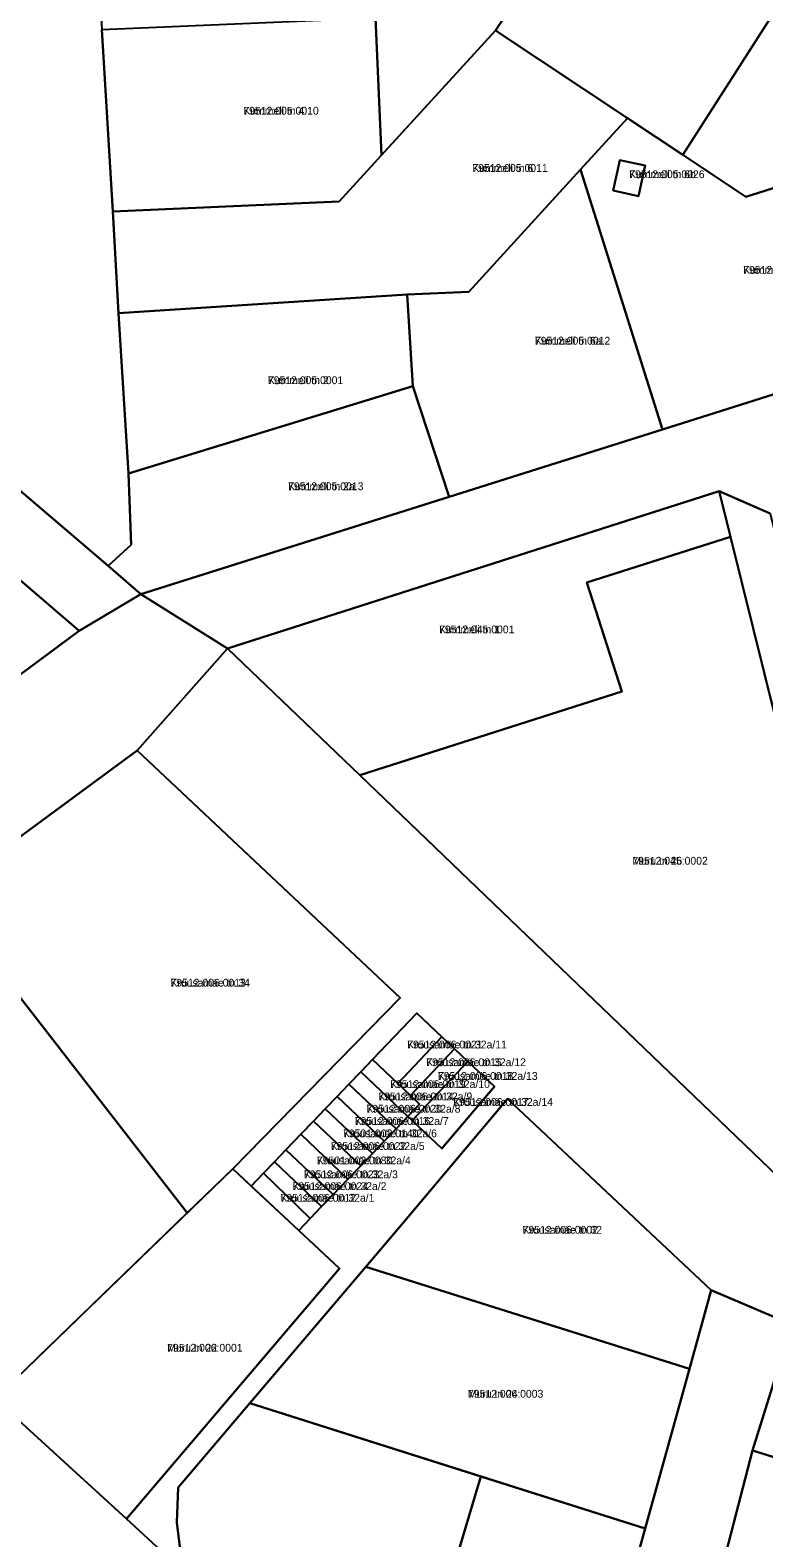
# Model space of a CAD drawing. Extents: x 643847 to 663718, y 6468443 to 6482775.
# Drawn here: x 658711.8 to 658853, y 6476385.2 to 6476675.1 of the extents above; entities that cross this region are included whole.
import ezdxf

# ---------------------------------------------------------------- set-up
doc = ezdxf.new("R2010")
doc.units = 0
for name, color, linetype in [('L_AADRESS', 7, 'Continuous'), ('PIIR', 7, 'Continuous'), ('TUNNUS', 7, 'Continuous')]:
    doc.layers.add(name, color=color, linetype=linetype)

msp = doc.modelspace()

# ---------------------------------------------------------------- linework, layer by layer
at = {"layer": 'PIIR'}
for points in [[(658532.6, 6476880.67), (658718.12, 6476799.39), (658721.35, 6476745.13), (658723.62, 6476710.13), (658725.62, 6476675.2), (658727.78, 6476640.22), (658728.87, 6476620.68), (658730.74, 6476589.83), (658731.25, 6476576.17), (658726.85, 6476572.08), (658612.78, 6476669.39)], [(658612.78, 6476669.39), (658726.85, 6476572.08), (658733.12, 6476566.67), (658721.3, 6476559.62), (658677.97, 6476596.7)], [(658854.21, 6476582.2), (658844.41, 6476586.44), (658749.83, 6476556.22), (658733.12, 6476566.67), (658792.48, 6476585.39), (658833.49, 6476598.35), (658878.92, 6476612.69)], [(658680.25, 6476529.23), (658721.3, 6476559.62), (658733.12, 6476566.63), (658749.83, 6476556.22), (658732.44, 6476536.62), (658694.61, 6476508.81)], [(658858.37, 6476426.24), (658842.86, 6476432.82), (658803.7, 6476469.64), (658783.61, 6476445.75), (658776.42, 6476437.3), (658754.1, 6476411.09), (658740.32, 6476394.9), (658740.05, 6476388.17), (658741.2, 6476378.87), (658730.39, 6476388.84), (658771.38, 6476436.99), (658763.51, 6476444.33), (658765.72, 6476446.63), (658767.88, 6476448.89), (658770.15, 6476451.25), (658772.98, 6476454.2), (658775.43, 6476456.75), (658777.7, 6476459.12), (658779.97, 6476461.49), (658782.24, 6476463.86), (658784.51, 6476466.22), (658785.32, 6476465.47), (658791.02, 6476460.07), (658801.18, 6476472), (658796.06, 6476476.83), (658793.51, 6476479.22), (658791.03, 6476481.55), (658786.23, 6476486.07), (658777.7, 6476477.18), (658775.43, 6476474.81), (658773.15, 6476472.45), (658770.89, 6476470.07), (658768.62, 6476467.71), (658766.34, 6476465.35), (658763.91, 6476462.8), (658761.03, 6476459.8), (658758.86, 6476457.53), (658756.76, 6476455.35), (658754.37, 6476452.86), (658750.81, 6476456.18), (658783.06, 6476489.05), (658732.44, 6476536.62), (658749.83, 6476556.22), (658775.26, 6476531.83), (658858.97, 6476451.58)], [(658816.24, 6476336.84), (658830.16, 6476387.01), (658838.68, 6476417.73), (658842.86, 6476432.82), (658858.37, 6476426.24), (658850.83, 6476401.99), (658845.3, 6476380.72)]]:
    msp.add_lwpolyline(points, dxfattribs=at)
for points in [[(658801.34, 6476675.01), (658779.45, 6476651.06), (658778.26, 6476677.5), (658776.7, 6476712.46), (658775.14, 6476747.43), (658809.24, 6476748.96), (658821.6, 6476729.61), (658822.61, 6476707.11)], [(658826.76, 6476658.17), (658801.34, 6476675.01), (658822.61, 6476707.11), (658861.86, 6476689.3), (658837.42, 6476651.12)], [(658867.52, 6476648.75), (658849.56, 6476643.08), (658837.42, 6476651.12), (658861.86, 6476689.3), (658903.19, 6476691.15), (658907.58, 6476661.4)], [(658778.26, 6476677.5), (658779.45, 6476651.06), (658771.3, 6476642.16), (658727.78, 6476640.22), (658725.62, 6476675.2)], [(658796.25, 6476624.79), (658784.39, 6476624.26), (658728.87, 6476620.68), (658727.78, 6476640.22), (658771.3, 6476642.16), (658779.45, 6476651.06), (658801.34, 6476675.01), (658826.76, 6476658.17), (658817.71, 6476648.28)], [(658878.92, 6476612.69), (658833.49, 6476598.35), (658817.71, 6476648.28), (658826.76, 6476658.17), (658837.42, 6476651.12), (658849.56, 6476643.08), (658867.52, 6476648.75)], [(658824.01, 6476644.25), (658828.89, 6476643.18), (658830.18, 6476649.05), (658825.3, 6476650.12)], [(658824.01, 6476644.25), (658825.3, 6476650.12), (658830.18, 6476649.05), (658828.89, 6476643.18)], [(658833.49, 6476598.35), (658792.48, 6476585.39), (658785.49, 6476606.68), (658784.39, 6476624.26), (658796.25, 6476624.79), (658817.71, 6476648.28)], [(658730.74, 6476589.83), (658728.87, 6476620.68), (658784.39, 6476624.26), (658785.49, 6476606.68)], [(658792.48, 6476585.39), (658733.12, 6476566.63), (658726.85, 6476572.08), (658731.25, 6476576.17), (658730.74, 6476589.83), (658785.49, 6476606.68)], [(658680.25, 6476529.23), (658642.64, 6476570.51), (658644.58, 6476571.94), (658671.6, 6476591.97), (658677.97, 6476596.7), (658721.3, 6476559.62)], [(658846.58, 6476577.71), (658818.96, 6476568.89), (658825.65, 6476547.93), (658775.26, 6476531.83), (658749.83, 6476556.22), (658844.41, 6476586.44)], [(658876.02, 6476467.74), (658869.7, 6476445.59), (658868.43, 6476441.15), (658858.97, 6476451.58), (658870.5, 6476481.37), (658846.58, 6476577.71), (658844.41, 6476586.44), (658854.21, 6476582.2), (658859.71, 6476560.08), (658877.06, 6476490.21), (658878.31, 6476471.13)], [(658870.5, 6476481.37), (658858.97, 6476451.58), (658775.26, 6476531.83), (658825.65, 6476547.93), (658818.96, 6476568.89), (658846.58, 6476577.71)], [(658783.06, 6476489.05), (658750.81, 6476456.18), (658742.03, 6476447.68), (658694.61, 6476508.81), (658732.44, 6476536.62)], [(658694.61, 6476508.81), (658742.03, 6476447.68), (658705.03, 6476411.91), (658730.39, 6476388.84), (658741.2, 6476378.87), (658702.22, 6476340.82), (658669.18, 6476300.94), (658645.14, 6476276.02), (658625.66, 6476259.03), (658630.47, 6476251.52), (658498.12, 6476144.59), (658431.65, 6476226.37), (658565.94, 6476328.23), (658522.88, 6476382.51)], [(658791.03, 6476481.55), (658782.56, 6476472.59), (658777.7, 6476477.18), (658786.23, 6476486.07)], [(658793.51, 6476479.22), (658785.02, 6476470.25), (658782.56, 6476472.59), (658791.03, 6476481.55)], [(658796.06, 6476476.83), (658785.32, 6476465.47), (658784.51, 6476466.22), (658786.78, 6476468.59), (658785.02, 6476470.25), (658793.51, 6476479.22)], [(658784.51, 6476466.22), (658782.24, 6476463.86), (658773.15, 6476472.45), (658775.43, 6476474.81)], [(658782.56, 6476472.59), (658785.02, 6476470.25), (658786.78, 6476468.59), (658784.51, 6476466.22), (658775.43, 6476474.81), (658777.7, 6476477.18)], [(658801.18, 6476472), (658791.02, 6476460.07), (658785.32, 6476465.47), (658796.06, 6476476.83)], [(658782.24, 6476463.86), (658779.97, 6476461.49), (658770.89, 6476470.07), (658773.15, 6476472.45)], [(658768.62, 6476467.71), (658770.89, 6476470.07), (658779.97, 6476461.49), (658777.7, 6476459.12)], [(658842.86, 6476432.82), (658838.68, 6476417.73), (658776.42, 6476437.3), (658783.61, 6476445.75), (658803.7, 6476469.64)], [(658766.34, 6476465.35), (658768.62, 6476467.71), (658777.7, 6476459.12), (658775.43, 6476456.75)], [(658775.43, 6476456.75), (658772.98, 6476454.2), (658763.91, 6476462.8), (658766.34, 6476465.35)], [(658761.03, 6476459.8), (658763.91, 6476462.8), (658772.98, 6476454.2), (658770.15, 6476451.25)], [(658758.86, 6476457.53), (658767.88, 6476448.89), (658765.72, 6476446.63), (658756.76, 6476455.35)], [(658761.03, 6476459.8), (658770.15, 6476451.25), (658767.88, 6476448.89), (658758.86, 6476457.53)], [(658730.39, 6476388.84), (658705.03, 6476411.91), (658750.81, 6476456.18), (658771.38, 6476436.99)], [(658765.72, 6476446.63), (658763.51, 6476444.33), (658754.37, 6476452.86), (658756.76, 6476455.35)], [(658830.16, 6476387.01), (658754.1, 6476411.09), (658776.42, 6476437.3), (658838.68, 6476417.73)], [(658887.98, 6476420.41), (658879.54, 6476393.07), (658850.83, 6476401.99), (658858.37, 6476426.24), (658862.04, 6476427.79)], [(658740.05, 6476388.17), (658740.32, 6476394.9), (658754.1, 6476411.09), (658798.52, 6476397.02), (658783.83, 6476347.63), (658771.4, 6476351.78), (658741.2, 6476378.87)], [(658850.83, 6476401.99), (658879.54, 6476393.07), (658878.48, 6476389.66), (658873.18, 6476372.46), (658845.3, 6476380.72)], [(658816.24, 6476336.84), (658783.83, 6476347.63), (658798.52, 6476397.02), (658830.16, 6476387.01)]]:
    msp.add_lwpolyline(points, close=True, dxfattribs=at)

# ---------------------------------------------------------------- texts
at = {"layer": 'L_AADRESS'}
for s, p in [('Kummeli tn 4', (658752.86, 6476658.86)), ('Kummeli tn 6', (658796.91, 6476647.85)), ('Kummeli tn 6b', (658827.09, 6476646.65)), ('Kummeli tn 12', (658849.02, 6476628.26)), ('Kummeli tn 6a', (658808.94, 6476614.64)), ('Kummeli tn 2', (658757.58, 6476607.04)), ('Kummeli tn 2a', (658761.46, 6476586.65)), ('Kummeli tn 1', (658790.51, 6476559.13)), ('Muru tn 26', (658827.71, 6476514.65)), ('Kruusamäe tn 34', (658738.84, 6476491.2)), ('Kruusamäe tn 32a/11', (658784.37, 6476479.31)), ('Kruusamäe tn 32a/12', (658788.04, 6476475.91)), ('Kruusamäe tn 32a/13', (658790.29, 6476473.27)), ('Kruusamäe tn 32a/10', (658781.11, 6476471.7)), ('Kruusamäe tn 32a/9', (658778.83, 6476469.33)), ('Kruusamäe tn 32a/14', (658793.25, 6476468.27)), ('Kruusamäe tn 32a/7', (658774.3, 6476464.6)), ('Kruusamäe tn 32a/8', (658776.56, 6476466.97)), ('Kruusamäe tn 32a/6', (658772.03, 6476462.23)), ('Kruusamäe tn 32a/5', (658769.67, 6476459.78)), ('Kruusamäe tn 32a/4', (658767, 6476457.03)), ('Kruusamäe tn 32a/3', (658764.52, 6476454.35)), ('Kruusamäe tn 32a/2', (658762.33, 6476452.08)), ('Kruusamäe tn 32a/1', (658760.01, 6476449.84)), ('Kruusamäe tn 32', (658806.58, 6476443.69)), ('Muru tn 22', (658738.21, 6476421.01)), ('Muru tn 24', (658796.07, 6476412.16))]:
    msp.add_text(s, height=1.5, dxfattribs=at).set_placement(p)
at = {"layer": 'TUNNUS'}
for s, p in [('79512:005:0010', (658752.86, 6476658.86)), ('79512:005:0011', (658796.91, 6476647.85)), ('79512:005:0026', (658827.09, 6476646.65)), ('79512:005:0020', (658849.02, 6476628.26)), ('79512:005:0012', (658808.94, 6476614.64)), ('79512:005:0001', (658757.58, 6476607.04)), ('79512:005:0013', (658761.46, 6476586.65)), ('79512:045:0001', (658790.51, 6476559.13)), ('79512:045:0002', (658827.71, 6476514.65)), ('79512:006:0013', (658738.84, 6476491.2)), ('79512:006:0021', (658784.37, 6476479.31)), ('79512:006:0015', (658788.04, 6476475.91)), ('79512:006:0018', (658790.29, 6476473.27)), ('79512:006:0019', (658781.11, 6476471.7)), ('79512:006:0014', (658778.83, 6476469.33)), ('79512:006:0017', (658793.25, 6476468.27)), ('79512:006:0016', (658774.3, 6476464.6)), ('79512:006:0020', (658776.56, 6476466.97)), ('79501:002:0140', (658772.03, 6476462.23)), ('79512:006:0022', (658769.67, 6476459.78)), ('79501:002:0080', (658767, 6476457.03)), ('79512:006:0023', (658764.52, 6476454.35)), ('79512:006:0024', (658762.33, 6476452.08)), ('79512:006:0012', (658760.01, 6476449.84)), ('79512:006:0002', (658806.58, 6476443.69)), ('79512:006:0001', (658738.21, 6476421.01)), ('79512:006:0003', (658796.07, 6476412.16))]:
    msp.add_text(s, height=1.5, dxfattribs=at).set_placement(p)

doc.saveas('drawing.dxf')
